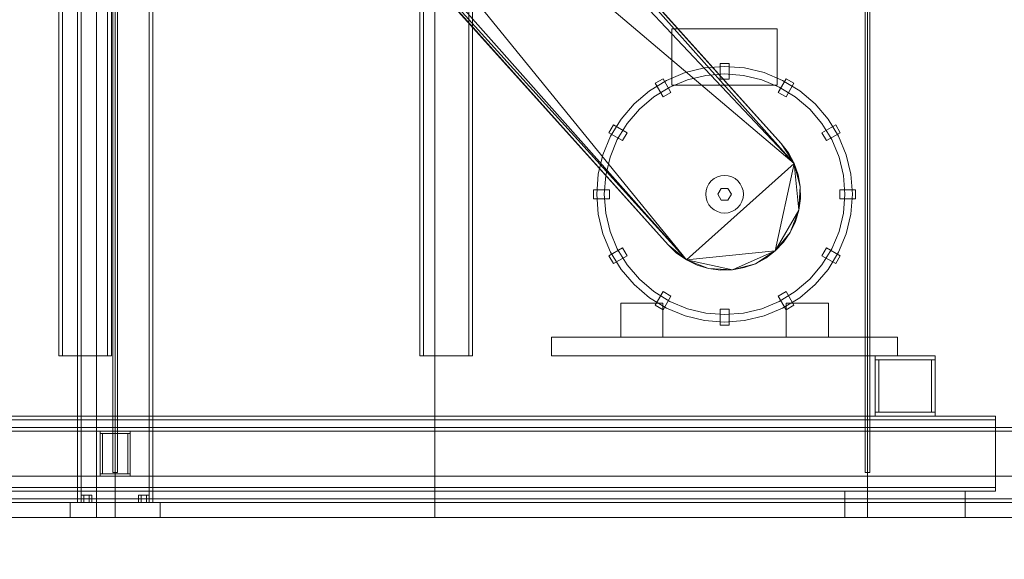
# Model space of a CAD drawing. Header units: millimetres. Extents: x -2233 to 65662, y -50530 to 6847.
# Tile 715 of 802: x 46334 to 47643, y -55 to 662. Entities that reach past the tile are written whole.
import ezdxf

# ---------------------------------------------------------------- set-up
doc = ezdxf.new("R2010")
doc.units = ezdxf.units.MM
for name, color, linetype, lineweight in [('COTAS_O', 1, 'Continuous', 0), ('COTAS_P', 1, 'Continuous', 0), ('lateral_secador', 7, 'Continuous', 0)]:
    doc.layers.add(name, color=color, linetype=linetype, lineweight=lineweight)
doc.dimstyles.new('R19_100', dxfattribs={"dimtxt": 250, "dimasz": 150, "dimexe": 150, "dimexo": 80, "dimgap": 100, "dimtad": 1, "dimtih": 1, "dimtoh": 1, "dimdsep": 46, "dimcen": 0.09, "dimadec": 0, "dimazin": 0, "dimtfac": 1, "dimtdec": 4, "dimtofl": 0, "dimtmove": 0, "dimatfit": 3, "dimfxl": 1, "dimtolj": 1, "dimtzin": 0, "dimarcsym": 0})

# ---------------------------------------------------------------- blocks, each defined once
blk = doc.blocks.new('DIM_R32_24')
at = {"layer": 'COTAS_O'}
for p, q in [((40461.1, 0), (40461.1, -900)), ((60461.1, 0), (60461.1, -900)), ((40461.1, -900), (40611.1, -855)), ((60461.1, -900), (60311.1, -855)), ((40461.1, -900), (60461.1, -900)), ((40461.1, -900), (40611.1, -945)), ((60461.1, -900), (60311.1, -945))]:
    blk.add_line(p, q, dxfattribs=at)
blk.add_text('20000 O', height=250, dxfattribs=at).set_placement((50461.1, -800))
blk = doc.blocks.new('DIM_R32_26')
at = {"layer": 'COTAS_P'}
for p, q in [((112.7, 0), (112.7, -2500)), ((65298.1, 0), (65298.1, -2500)), ((112.7, -2500), (262.7, -2455)), ((65298.1, -2500), (65148.1, -2455)), ((112.7, -2500), (65298.1, -2500)), ((112.7, -2500), (262.7, -2545)), ((65298.1, -2500), (65148.1, -2545))]:
    blk.add_line(p, q, dxfattribs=at)
blk.add_text('65185.39 P', height=250, dxfattribs=at).set_placement((32705.4, -2400))

msp = doc.modelspace()

# ---------------------------------------------------------------- linework, layer by layer
at = {"layer": 'lateral_secador'}
for p, q in [((46411.134, 2925), (46411.134, 20)), ((46416.134, 20), (46416.134, 2925)), ((46436.134, 0), (46436.134, 2925)), ((46458.134, 2925), (46458.134, 60)), ((46461.134, 0), (46461.134, 2925)), ((46464.134, 60), (46464.134, 2925)), ((46506.134, 2925), (46506.134, 20)), ((46511.134, 20), (46511.134, 2925)), ((46886.134, 0), (46886.134, 2925)), ((47458.134, 2925), (47458.134, 60)), ((47461.134, 0), (47461.134, 2925)), ((47464.134, 60), (47464.134, 2925)), ((46666.607, 1210.852), (47363.478, 470.91)), ((46724.84, 1188.374), (47346.316, 497.443)), ((46724.84, 1188.374), (47363.478, 470.91)), ((47346.316, 497.443), (46736.316, 1177.443)), ((47220.472, 342.625), (46566.909, 1146.37)), ((46566.909, 1146.37), (47363.478, 470.91)), ((47220.472, 342.625), (46563.527, 1084.04)), ((47195.951, 362.557), (46576.326, 1055.148)), ((47220.472, 342.625), (46576.326, 1055.148)), ((46585.951, 1042.557), (47195.951, 362.557)), ((46436.134, 1010), (46436.134, 0)), ((46461.134, 0), (46461.134, 1010)), ((46886.134, 0), (46886.134, 1010)), ((46386.134, 695), (46386.134, 215)), ((46391.134, 215), (46391.134, 695)), ((46451.134, 695), (46451.134, 215)), ((46456.134, 215), (46456.134, 695)), ((46866.134, 695), (46866.134, 215)), ((46871.134, 215), (46871.134, 695)), ((46931.134, 695), (46931.134, 215)), ((46936.134, 215), (46936.134, 695)), ((47201.134, 650), (47341.134, 650)), ((47201.134, 650), (47201.134, 575)), ((47341.134, 575), (47341.134, 650)), ((47265.134, 583), (47265.134, 604)), ((47277.134, 604), (47265.134, 604)), ((47277.134, 583), (47277.134, 604)), ((47218.601, 591.68), (47193.955, 581.471)), ((47244.54, 597.907), (47218.601, 591.68)), ((47271.134, 600), (47244.54, 597.907)), ((47271.134, 590), (47246.104, 588.03)), ((47297.728, 597.907), (47271.134, 600)), ((47296.163, 588.03), (47271.134, 590)), ((47323.667, 591.68), (47297.728, 597.907)), ((47348.312, 581.471), (47323.667, 591.68)), ((47193.955, 581.471), (47171.21, 567.533)), ((47189.33, 583.688), (47178.938, 577.688)), ((47189.438, 559.502), (47178.938, 577.688)), ((47199.83, 565.502), (47189.33, 583.688)), ((47221.691, 582.169), (47198.495, 572.561)), ((47246.104, 588.03), (47221.691, 582.169)), ((47265.134, 583), (47277.134, 583)), ((47320.577, 582.169), (47296.163, 588.03)), ((47343.772, 572.561), (47320.577, 582.169)), ((47342.438, 565.502), (47352.938, 583.688)), ((47371.057, 567.533), (47348.312, 581.471)), ((47352.83, 559.502), (47363.33, 577.688)), ((47363.33, 577.688), (47352.938, 583.688)), ((47171.21, 567.533), (47150.926, 550.208)), ((47198.495, 572.561), (47177.088, 559.443)), ((47189.438, 559.502), (47199.83, 565.502)), ((47201.134, 575), (47341.134, 575)), ((47342.438, 565.502), (47352.83, 559.502)), ((47365.18, 559.443), (47343.772, 572.561)), ((47391.342, 550.208), (47371.057, 567.533)), ((47150.926, 550.208), (47133.601, 529.923)), ((47177.088, 559.443), (47157.997, 543.137)), ((47384.271, 543.137), (47365.18, 559.443)), ((47408.667, 529.923), (47391.342, 550.208)), ((47157.997, 543.137), (47141.691, 524.046)), ((47400.577, 524.046), (47384.271, 543.137)), ((47133.601, 529.923), (47119.663, 507.178)), ((47141.691, 524.046), (47128.573, 502.638)), ((47413.695, 502.638), (47400.577, 524.046)), ((47422.605, 507.178), (47408.667, 529.923)), ((47123.445, 522.196), (47117.445, 511.804)), ((47135.632, 501.304), (47117.445, 511.804)), ((47141.632, 511.696), (47123.445, 522.196)), ((47135.632, 501.304), (47141.632, 511.696)), ((47400.636, 511.696), (47418.822, 522.196)), ((47400.636, 511.696), (47406.636, 501.304)), ((47406.636, 501.304), (47424.822, 511.804)), ((47424.822, 511.804), (47418.822, 522.196)), ((47119.663, 507.178), (47109.454, 482.533)), ((47128.573, 502.638), (47118.965, 479.443)), ((47346.316, 497.443), (47363.478, 470.91)), ((47355.941, 484.852), (47346.316, 497.443)), ((47423.303, 479.443), (47413.695, 502.638)), ((47432.813, 482.533), (47422.605, 507.178)), ((47363.478, 470.91), (47355.941, 484.852)), ((47109.454, 482.533), (47103.227, 456.594)), ((47118.965, 479.443), (47113.104, 455.03)), ((47429.164, 455.03), (47423.303, 479.443)), ((47439.041, 456.594), (47432.813, 482.533)), ((47363.478, 470.91), (47220.472, 342.625)), ((47363.478, 470.91), (47338.577, 354.817)), ((47363.478, 470.91), (47371.6, 440.371)), ((47368.741, 455.96), (47363.478, 470.91)), ((47363.478, 470.91), (47369.888, 408.818)), ((47103.227, 456.594), (47101.134, 430)), ((47113.104, 455.03), (47111.134, 430)), ((47253.456, 447.678), (47250.347, 443.889)), ((47257.245, 450.787), (47253.456, 447.678)), ((47261.567, 453.097), (47257.245, 450.787)), ((47266.257, 454.52), (47261.567, 453.097)), ((47271.134, 455), (47266.257, 454.52)), ((47276.011, 454.52), (47271.134, 455)), ((47280.701, 453.097), (47276.011, 454.52)), ((47285.023, 450.787), (47280.701, 453.097)), ((47288.812, 447.678), (47285.023, 450.787)), ((47291.921, 443.889), (47288.812, 447.678)), ((47371.6, 440.371), (47368.741, 455.96)), ((47431.134, 430), (47429.164, 455.03)), ((47441.134, 430), (47439.041, 456.594)), ((47118.134, 436), (47097.134, 436)), ((47097.134, 436), (47097.134, 424)), ((47118.134, 424), (47118.134, 436)), ((47246.614, 434.877), (47246.134, 430)), ((47248.037, 439.567), (47246.614, 434.877)), ((47250.347, 443.889), (47248.037, 439.567)), ((47266.634, 437.794), (47262.134, 430)), ((47275.634, 437.794), (47266.634, 437.794)), ((47280.134, 430), (47275.634, 437.794)), ((47294.231, 439.567), (47291.921, 443.889)), ((47295.654, 434.877), (47294.231, 439.567)), ((47296.134, 430), (47295.654, 434.877)), ((47371.6, 440.371), (47369.888, 408.818)), ((47371.985, 424.527), (47371.6, 440.371)), ((47424.134, 436), (47445.134, 436)), ((47424.134, 436), (47424.134, 424)), ((47445.134, 424), (47445.134, 436)), ((47118.134, 424), (47097.134, 424)), ((47101.134, 430), (47103.227, 403.406)), ((47111.134, 430), (47113.104, 404.97)), ((47246.134, 430), (47246.614, 425.123)), ((47246.614, 425.123), (47248.037, 420.433)), ((47248.037, 420.433), (47250.347, 416.111)), ((47262.134, 430), (47266.634, 422.206)), ((47266.634, 422.206), (47275.634, 422.206)), ((47275.634, 422.206), (47280.134, 430)), ((47291.921, 416.111), (47294.231, 420.433)), ((47294.231, 420.433), (47295.654, 425.123)), ((47295.654, 425.123), (47296.134, 430)), ((47369.888, 408.818), (47371.985, 424.527)), ((47424.134, 424), (47445.134, 424)), ((47429.164, 404.97), (47431.134, 430)), ((47439.041, 403.406), (47441.134, 430)), ((47250.347, 416.111), (47253.456, 412.322)), ((47253.456, 412.322), (47257.245, 409.213)), ((47257.245, 409.213), (47261.567, 406.903)), ((47261.567, 406.903), (47266.257, 405.48)), ((47276.011, 405.48), (47280.701, 406.903)), ((47280.701, 406.903), (47285.023, 409.213)), ((47285.023, 409.213), (47288.812, 412.322)), ((47288.812, 412.322), (47291.921, 416.111)), ((47369.888, 408.818), (47338.577, 354.817)), ((47369.888, 408.818), (47358.509, 379.338)), ((47365.358, 393.63), (47369.888, 408.818)), ((47103.227, 403.406), (47109.454, 377.467)), ((47113.104, 404.97), (47118.965, 380.557)), ((47266.257, 405.48), (47271.134, 405)), ((47271.134, 405), (47276.011, 405.48)), ((47358.509, 379.338), (47365.358, 393.63)), ((47423.303, 380.557), (47429.164, 404.97)), ((47432.813, 377.467), (47439.041, 403.406)), ((47118.965, 380.557), (47128.573, 357.362)), ((47413.695, 357.362), (47423.303, 380.557)), ((47109.454, 377.467), (47119.663, 352.822)), ((47358.509, 379.338), (47338.577, 354.817)), ((47349.508, 366.293), (47358.509, 379.338)), ((47422.605, 352.822), (47432.813, 377.467)), ((47135.632, 358.696), (47117.445, 348.196)), ((47128.573, 357.362), (47141.691, 335.954)), ((47141.632, 348.304), (47135.632, 358.696)), ((47220.472, 342.625), (47195.951, 362.557)), ((47195.951, 362.557), (47207.427, 351.626)), ((47338.577, 354.817), (47220.472, 342.625)), ((47338.577, 354.817), (47281.505, 329.534)), ((47338.577, 354.817), (47312.044, 337.656)), ((47325.985, 345.193), (47338.577, 354.817)), ((47338.577, 354.817), (47349.508, 366.293)), ((47400.577, 335.954), (47413.695, 357.362)), ((47406.636, 358.696), (47400.636, 348.304)), ((47406.636, 358.696), (47424.822, 348.196)), ((47117.445, 348.196), (47123.445, 337.804)), ((47119.663, 352.822), (47133.601, 330.077)), ((47141.632, 348.304), (47123.445, 337.804)), ((47207.427, 351.626), (47220.472, 342.625)), ((47249.952, 331.246), (47220.472, 342.625)), ((47220.472, 342.625), (47234.764, 335.776)), ((47281.505, 329.534), (47220.472, 342.625)), ((47312.044, 337.656), (47325.985, 345.193)), ((47400.636, 348.304), (47418.822, 337.804)), ((47408.667, 330.077), (47422.605, 352.822)), ((47418.822, 337.804), (47424.822, 348.196)), ((47133.601, 330.077), (47150.926, 309.792)), ((47141.691, 335.954), (47157.997, 316.863)), ((47234.764, 335.776), (47249.952, 331.246)), ((47281.505, 329.534), (47249.952, 331.246)), ((47249.952, 331.246), (47265.661, 329.148)), ((47265.661, 329.148), (47281.505, 329.534)), ((47312.044, 337.656), (47281.505, 329.534)), ((47281.505, 329.534), (47297.094, 332.393)), ((47297.094, 332.393), (47312.044, 337.656)), ((47384.271, 316.863), (47400.577, 335.954)), ((47391.342, 309.792), (47408.667, 330.077)), ((47157.997, 316.863), (47177.088, 300.557)), ((47365.18, 300.557), (47384.271, 316.863)), ((47150.926, 309.792), (47171.21, 292.467)), ((47371.057, 292.467), (47391.342, 309.792)), ((47171.21, 292.467), (47193.955, 278.529)), ((47177.088, 300.557), (47198.495, 287.439)), ((47189.438, 300.498), (47178.938, 282.312)), ((47199.83, 294.498), (47189.33, 276.312)), ((47199.83, 294.498), (47189.438, 300.498)), ((47352.83, 300.498), (47342.438, 294.498)), ((47342.438, 294.498), (47352.938, 276.312)), ((47343.772, 287.439), (47365.18, 300.557)), ((47348.312, 278.529), (47371.057, 292.467)), ((47352.83, 300.498), (47363.33, 282.312)), ((47133.134, 285), (47189.134, 285)), ((47133.134, 285), (47133.134, 240)), ((47178.938, 282.312), (47189.33, 276.312)), ((47189.134, 240), (47189.134, 285)), ((47193.955, 278.529), (47218.601, 268.32)), ((47198.495, 287.439), (47221.691, 277.831)), ((47221.691, 277.831), (47246.104, 271.97)), ((47265.134, 277), (47265.134, 256)), ((47277.134, 277), (47265.134, 277)), ((47277.134, 277), (47277.134, 256)), ((47296.163, 271.97), (47320.577, 277.831)), ((47320.577, 277.831), (47343.772, 287.439)), ((47323.667, 268.32), (47348.312, 278.529)), ((47352.938, 276.312), (47363.33, 282.312)), ((47353.134, 285), (47409.134, 285)), ((47353.134, 285), (47353.134, 240)), ((47409.134, 240), (47409.134, 285)), ((47218.601, 268.32), (47244.54, 262.093)), ((47244.54, 262.093), (47271.134, 260)), ((47246.104, 271.97), (47271.134, 270)), ((47271.134, 270), (47296.163, 271.97)), ((47271.134, 260), (47297.728, 262.093)), ((47297.728, 262.093), (47323.667, 268.32)), ((47265.134, 256), (47277.134, 256)), ((47041.134, 240), (47501.134, 240)), ((47041.134, 240), (47041.134, 215)), ((47133.134, 240), (47189.134, 240)), ((47353.134, 240), (47409.134, 240)), ((47501.134, 215), (47501.134, 240)), ((46386.134, 215), (46456.134, 215)), ((46386.134, 215), (46391.134, 215)), ((46451.134, 215), (46456.134, 215)), ((46866.134, 215), (46936.134, 215)), ((46866.134, 215), (46871.134, 215)), ((46931.134, 215), (46936.134, 215)), ((47041.134, 215), (47501.134, 215)), ((47471.134, 215), (47551.134, 215)), ((47471.134, 215), (47471.134, 210)), ((47471.134, 210), (47551.134, 210)), ((47471.134, 210), (47476.134, 210)), ((47471.134, 210), (47471.134, 140)), ((47476.134, 140), (47476.134, 210)), ((47546.134, 210), (47551.134, 210)), ((47546.134, 210), (47546.134, 140)), ((47551.134, 210), (47551.134, 215)), ((47551.134, 140), (47551.134, 210)), ((46141.134, 135), (47631.134, 135)), ((47471.134, 140), (47551.134, 140)), ((47471.134, 140), (47471.134, 135)), ((47471.134, 140), (47476.134, 140)), ((47471.134, 135), (47551.134, 135)), ((47546.134, 140), (47551.134, 140)), ((47551.134, 135), (47551.134, 140)), ((47631.134, 130), (47631.134, 135)), ((40461.134, 120), (60461.134, 120)), ((46141.134, 130), (47631.134, 130)), ((47631.134, 40), (47631.134, 130)), ((40461.134, 115), (60461.134, 115)), ((46441.134, 115), (46481.134, 115)), ((46441.134, 115), (46441.134, 112)), ((46441.134, 112), (46481.134, 112)), ((46441.134, 112), (46444.134, 112)), ((46441.134, 112), (46441.134, 58)), ((46444.134, 58), (46444.134, 112)), ((46478.134, 112), (46481.134, 112)), ((46478.134, 112), (46478.134, 58)), ((46481.134, 112), (46481.134, 115)), ((46481.134, 58), (46481.134, 112)), ((40461.134, 55), (60461.134, 55)), ((46441.134, 58), (46481.134, 58)), ((46441.134, 58), (46441.134, 55)), ((46441.134, 58), (46444.134, 58)), ((46441.134, 55), (46481.134, 55)), ((46458.134, 60), (46464.134, 60)), ((46478.134, 58), (46481.134, 58)), ((46481.134, 55), (46481.134, 58)), ((47458.134, 60), (47464.134, 60)), ((46141.134, 40), (47631.134, 40)), ((47631.134, 35), (47631.134, 40)), ((46141.134, 35), (47631.134, 35)), ((46419.634, 30), (46416.134, 30)), ((46416.134, 20), (46416.134, 30)), ((46426.634, 30), (46419.634, 30)), ((46419.634, 20), (46419.634, 30)), ((46430.134, 30), (46426.634, 30)), ((46426.634, 20), (46426.634, 30)), ((46430.134, 30), (46430.134, 20)), ((46495.634, 30), (46492.134, 30)), ((46492.134, 20), (46492.134, 30)), ((46502.634, 30), (46495.634, 30)), ((46495.634, 20), (46495.634, 30)), ((46506.134, 30), (46502.634, 30)), ((46502.634, 20), (46502.634, 30)), ((46506.134, 30), (46506.134, 20)), ((47431.134, 35), (47591.134, 35)), ((47431.134, 35), (47431.134, 0)), ((47591.134, 0), (47591.134, 35)), ((40461.134, 25), (60461.134, 25)), ((40461.134, 20), (60461.134, 20)), ((46401.134, 20), (46521.134, 20)), ((46401.134, 20), (46401.134, 0)), ((46411.134, 20), (46511.134, 20)), ((46411.134, 20), (46416.134, 20)), ((46419.634, 20), (46416.134, 20)), ((46426.634, 20), (46419.634, 20)), ((46426.634, 20), (46430.134, 20)), ((46495.634, 20), (46492.134, 20)), ((46502.634, 20), (46495.634, 20)), ((46502.634, 20), (46506.134, 20)), ((46506.134, 20), (46511.134, 20)), ((46521.134, 0), (46521.134, 20)), ((40461.134, 0), (60461.134, 0)), ((46261.134, 0), (46436.134, 0)), ((46401.134, 0), (46521.134, 0)), ((46436.134, 0), (46461.134, 0)), ((46461.134, 0), (46886.134, 0)), ((46886.134, 0), (47461.134, 0)), ((47431.134, 0), (47591.134, 0)), ((47461.134, 0), (48461.134, 0))]:
    msp.add_line(p, q, dxfattribs=at)

# ---------------------------------------------------------------- dimensions: what is measured, and where the dimension line sits
at = {"layer": 'COTAS_O'}
dim = msp.add_aligned_dim(p1=(40461.134, 0), p2=(60461.134, 0), distance=-900, text='<> O', dimstyle='R19_100', dxfattribs=at)
dim.commit()
dim.dimension.update_dxf_attribs({"geometry": 'DIM_R32_24', "text_midpoint": (50461.134, -900)})
at = {"layer": 'COTAS_P'}
dim = msp.add_aligned_dim(p1=(112.7, 0), p2=(65298.0949, 0), distance=-2500, text='<> P', dimstyle='R19_100', dxfattribs=at)
dim.commit()
dim.dimension.update_dxf_attribs({"geometry": 'DIM_R32_26', "text_midpoint": (32705.3975, -2500)})

doc.saveas('drawing.dxf')
